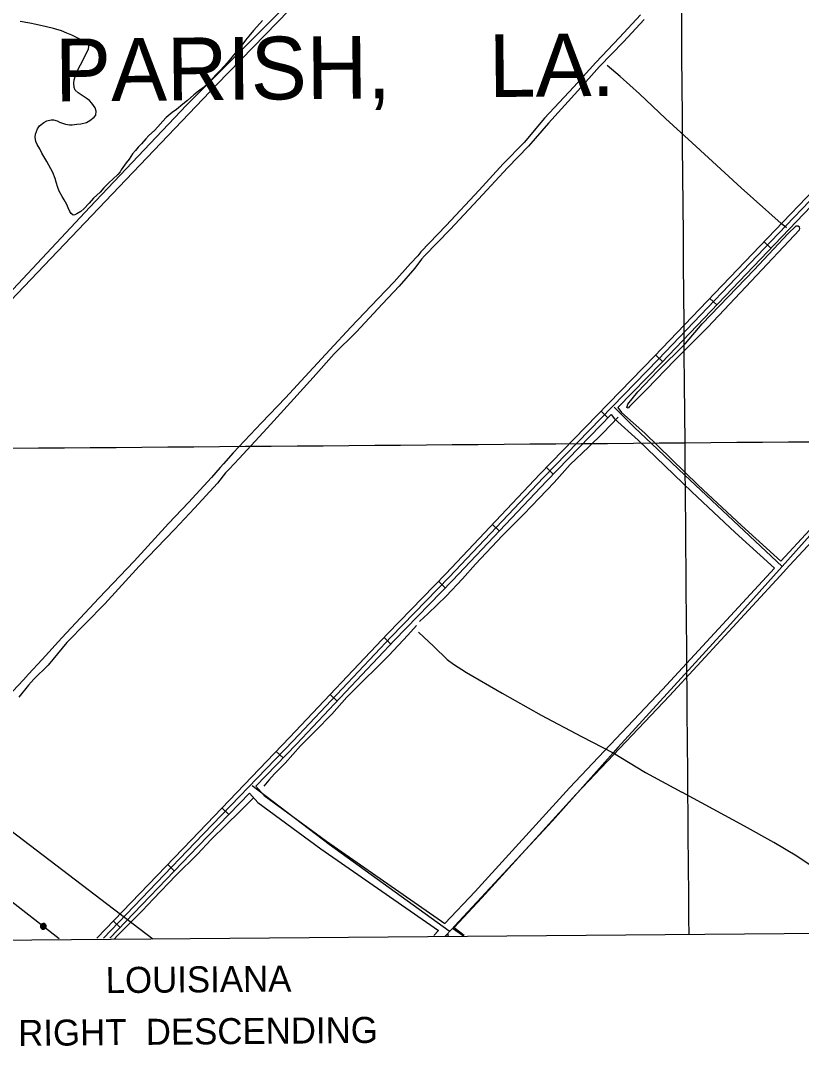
# Model space of a CAD drawing. Extents: x 3567028 to 3605064, y 510945 to 536587.
# Drawn here: x 3574338 to 3576829, y 520524 to 523799 of the extents above; entities that cross this region are included whole.
import ezdxf

# ---------------------------------------------------------------- set-up
doc = ezdxf.new("R2010")
doc.units = 0
for name, color, linetype in [('V-ANNO-SYMB', 7, 'Continuous'), ('V-DTCH-CNTR', 7, 'Continuous'), ('V-GRID-MAJR', 7, 'Continuous'), ('V-ROAD-CNTR', 7, 'Continuous'), ('V-SITE-VEGE', 7, 'Continuous'), ('V-TOPO-GNAM-IDEN', 7, 'Continuous'), ('V-TOPO-SHOR', 7, 'Continuous'), ('V-UTIL-LINE', 7, 'Continuous')]:
    doc.layers.add(name, color=color, linetype=linetype)

msp = doc.modelspace()

# ---------------------------------------------------------------- linework, layer by layer
at = {"layer": 'V-ANNO-SYMB'}
msp.add_lwpolyline([(3573993.849999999, 520864.2060000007), (3584222.1716518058, 520950.4852926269), (3584258.326675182, 516664.3443523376), (3574030.0050233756, 516578.06505971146)], close=True, dxfattribs=at)
at = {"layer": 'V-DTCH-CNTR'}
msp.add_line((3576766.512, 522057.518), (3576507.907, 522301.001), dxfattribs=at)
for points in [[(3575272.197, 523912.547), (3574963.824, 523594.47000000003), (3574652.1350000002, 523268.711), (3574434.7090000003, 523039.884), (3574158.173, 522750.479)], [(3576480.1550000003, 523408.32800000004), (3576395.21, 523486.164), (3576311.4960000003, 523565.17), (3576249.933, 523619.58900000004), (3576208.881, 523655.47000000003)], [(3576780.699, 523137.099), (3576763.735, 523151.05), (3576636.673, 523265.183), (3576480.1550000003, 523408.32800000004)], [(3576507.907, 522301.001), (3576456.1380000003, 522349.364), (3576370.538, 522431.19), (3576294.6, 522502.229), (3576253.568, 522543.678), (3576231.6240000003, 522566.137)], [(3576891.08, 522197.31), (3576766.512, 522057.518), (3576602.742, 521873.731)], [(3576602.742, 521873.731), (3576242.65, 521480.895), (3576227.649, 521464.05700000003), (3576034.416, 521247.161), (3575722.44, 520910.536), (3575715.745, 520903.609), (3575691.5025060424, 520878.5262631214)], [(3575607.162, 521848.358), (3575656.271, 521802.599), (3575698.487, 521761.70300000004), (3575718.549, 521745.962), (3575759.9960000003, 521720.29600000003), (3575873.492, 521653.534), (3575998.0330000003, 521584.137), (3576127.285, 521515.787), (3576227.649, 521464.05700000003), (3576330.696, 521400.493), (3576447.299, 521337.767)], [(3575704.946, 520895.462), (3575322.296, 521171.37700000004), (3575076.65, 521358.61100000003)], [(3577176.7598850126, 520891.0549027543), (3576813.44, 521133.919), (3576740.923, 521177.941), (3576647.182, 521230.054), (3576447.299, 521337.767)], [(3575750.240283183, 520879.02173579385), (3575715.745, 520903.609)]]:
    msp.add_lwpolyline(points, dxfattribs=at)
at = {"layer": 'V-GRID-MAJR'}
for points in [[(3576470.071, 520885.094), (3576457.305, 522452.36100000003), (3576407.9390000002, 528513.132), (3576358.572, 534573.9180000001), (3576358.556, 534575.836)], [(3571178.42, 522409.74700000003), (3576457.305, 522452.36100000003), (3581736.185, 522495.743), (3587015.058, 522539.892), (3592293.9250000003, 522584.81), (3597572.785, 522630.495), (3602851.6380000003, 522676.94800000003), (3602851.639, 522676.94800000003)]]:
    msp.add_spline(points, degree=3, dxfattribs=at)
at = {"layer": 'V-ROAD-CNTR'}
for p, q in [((3576709.3555428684, 523093.30678717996), (3576731.045499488, 523072.58182863)), ((3576536.648888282, 522912.55214869), (3576558.338844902, 522891.82719014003)), ((3576363.941233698, 522731.7985101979), (3576385.6321903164, 522711.0735516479)), ((3576189.71058216, 522552.70586838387), (3576211.2095391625, 522531.78191023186)), ((3576015.3479308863, 522373.547226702), (3576036.846887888, 522352.62426854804)), ((3575843.098275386, 522192.06658966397), (3575864.8932317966, 522171.451630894)), ((3575671.134619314, 522010.87095205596), (3575692.665576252, 521989.98099383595)), ((3575497.08196742, 521831.12631154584), (3575518.899923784, 521810.5353527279)), ((3575325.4923106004, 521649.31067517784), (3575347.310266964, 521628.71971635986)), ((3575153.595654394, 521467.97403785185), (3575175.2276111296, 521447.1880794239)), ((3574980.376000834, 521287.712398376), (3575002.006957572, 521266.92543995)), ((3574807.134347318, 521107.4757588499), (3574828.759304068, 521086.68280043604)), ((3574633.859693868, 520927.26711926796), (3574655.484650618, 520906.4741608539))]:
    msp.add_line(p, q, dxfattribs=at)
for points in [[(3574581.1387993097, 520872.43722892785), (3574883.1521952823, 521186.5356007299), (3575196.068569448, 521512.17494945), (3575509.283943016, 521844.0552856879), (3575693.7835740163, 522034.2149053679), (3575994.519972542, 522352.14626950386), (3576360.3542408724, 522728.04351770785), (3576744.320472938, 523129.9007139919), (3577117.8967257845, 523519.352935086), (3577438.131085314, 523854.85126408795), (3577798.974363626, 524225.0515236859), (3578082.2187971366, 524526.2789212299), (3578344.7362721, 524802.455368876), (3578657.423646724, 525128.15771747), (3579015.3569308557, 525502.5049687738), (3579188.382584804, 525680.6326125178), (3579279.317402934, 525781.6574104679), (3579444.605072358, 525937.602098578), (3579516.507928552, 526007.5759586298)], [(3579526.96890763, 525996.82598013), (3579454.9830516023, 525926.77112024), (3579290.0563814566, 525771.167431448), (3579199.3405628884, 525670.3856330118), (3579026.157909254, 525492.0959895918), (3578668.254625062, 525117.780738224), (3578355.5822504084, 524792.0943895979), (3578093.1187753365, 524515.97394184), (3577809.8093419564, 524214.67754443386), (3577448.927063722, 523844.43728491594), (3577128.7347041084, 523508.9829558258), (3576755.1554512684, 523119.5277347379), (3576371.1522192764, 522717.63153853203), (3576005.3439508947, 522341.7612902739), (3575704.615552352, 522023.83792612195), (3575520.12192134, 521833.6843064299), (3575206.931547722, 521501.82997014), (3574893.966173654, 521176.1406215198), (3574602.11875735, 520872.6142285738)], [(3576243.086475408, 522564.5368447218), (3576381.95019768, 522707.219559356), (3576765.990429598, 523109.1547554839), (3577139.5726824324, 523498.61297656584), (3577470.631020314, 523845.45128288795)], [(3576762.5674364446, 522074.2708252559), (3576855.170251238, 522174.6496244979), (3577308.954343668, 522667.0216397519)], [(3576790.6233803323, 522060.43885291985), (3576877.2262071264, 522154.31366517), (3577331.074299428, 522646.75768027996)], [(3576243.086475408, 522564.5368447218), (3576254.5804524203, 522549.1418755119), (3576328.677304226, 522482.70800837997), (3576499.0629634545, 522317.54533870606), (3576637.66968624, 522188.09359761), (3576762.5684364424, 522074.27182525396)], [(3575088.530784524, 521356.967259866), (3575217.7945259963, 521491.48499082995), (3575530.959899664, 521823.31332717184), (3575715.4475306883, 522013.4609468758), (3576016.167929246, 522331.376311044), (3576221.9005177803, 522542.7678882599)], [(3576221.9005177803, 522542.7678882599), (3576232.3304969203, 522528.79991619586), (3576308.21534515, 522460.7600522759), (3576478.3830048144, 522295.811382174), (3576617.327726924, 522166.04364170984), (3576742.2254771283, 522052.221869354)], [(3576760.2034411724, 522027.46491886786), (3576790.6233803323, 522060.43885291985)], [(3575691.4965785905, 520919.1991354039), (3575787.3753868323, 521021.84593010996), (3576088.2987849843, 521351.841270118), (3576385.872189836, 521665.9456419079), (3576742.2254771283, 522052.22086935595)], [(3575720.898519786, 520906.727160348), (3575809.4213427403, 521001.4999708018), (3576110.2727410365, 521331.41531096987), (3576407.7881460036, 521645.457682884), (3576760.2034411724, 522027.46491886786)], [(3575088.530784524, 521356.967259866), (3575114.9397317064, 521327.8923180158), (3575313.281335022, 521181.492610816), (3575691.4965785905, 520919.1991354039)], [(3574623.0977153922, 520872.79122822), (3574904.780152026, 521165.7456423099), (3575067.696826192, 521335.2853032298)], [(3575067.696826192, 521335.2853032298), (3575094.7317721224, 521305.5203627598), (3575295.8213699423, 521157.092659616), (3575670.7996199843, 520897.04217971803)], [(3575656.288649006, 520881.50621078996), (3575670.7996199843, 520897.04217971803)], [(3575697.66656625, 520881.85521009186), (3575700.33156092, 520884.70920438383)], [(3575700.33156092, 520884.70920438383), (3575703.9525536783, 520881.908209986)], [(3575720.898519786, 520906.727160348), (3575752.4624566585, 520882.3182091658)]]:
    msp.add_lwpolyline(points, dxfattribs=at)
at = {"layer": 'V-SITE-VEGE'}
for p, q in [((3574367.233, 523790.087), (3574336.4990000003, 523795.482)), ((3575109.0870000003, 523798.885), (3575091.953, 523778.1839999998)), ((3574387.697, 523785.53899999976), (3574367.233, 523790.08699999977)), ((3574420.684, 523778.938), (3574387.697, 523785.53899999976)), ((3574442.829, 523773.20300000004), (3574420.684, 523778.938)), ((3574468.933, 523765.6439999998), (3574442.829, 523773.20299999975)), ((3574485.321, 523758.3469999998), (3574468.933, 523765.6439999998)), ((3575081.35, 523766.4609999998), (3575066.005, 523748.572)), ((3575091.953, 523778.1839999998), (3575081.35, 523766.4609999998)), ((3574501.15, 523751.634), (3574485.321, 523758.3469999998)), ((3574523.162, 523740.755), (3574501.15, 523751.634)), ((3574536.15, 523734.691), (3574523.162, 523740.755)), ((3574549.651, 523726.325), (3574536.15, 523734.691)), ((3575055.367, 523735.705), (3575039.9790000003, 523716.103)), ((3575066.005, 523748.572), (3575055.367, 523735.705)), ((3574538.579, 523675.729), (3574548.87, 523697.184)), ((3574548.87, 523697.184), (3574554.275, 523706.7599999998)), ((3574554.656, 523721.045), (3574549.651, 523726.325)), ((3574554.275, 523706.7599999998), (3574555.6780000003, 523716.443)), ((3574555.6780000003, 523716.443), (3574554.656, 523721.045)), ((3575039.9790000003, 523716.103), (3575011.622, 523681.979)), ((3574519.8910000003, 523639.6349999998), (3574538.579, 523675.729)), ((3574997.436, 523664.63300000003), (3574975.639, 523640.62599999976)), ((3575011.622, 523681.979), (3574997.436, 523664.63300000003)), ((3574513.813, 523626.0729999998), (3574519.8910000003, 523639.6349999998)), ((3574975.639, 523640.62599999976), (3574960.9280000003, 523625.0079999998)), ((3574507.38, 523599.371), (3574508.7830000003, 523609.054)), ((3574508.713, 523585.03899999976), (3574507.38, 523599.371)), ((3574508.7830000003, 523609.054), (3574513.813, 523626.0729999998)), ((3574945.0270000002, 523607.711), (3574920.9760000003, 523584.906)), ((3574960.9280000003, 523625.0079999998), (3574945.0270000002, 523607.711)), ((3574511.929, 523576.9499999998), (3574508.713, 523585.03899999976)), ((3574521.399, 523567.547), (3574511.929, 523576.9499999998)), ((3574547.271, 523551.419), (3574521.399, 523567.5469999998)), ((3574905.227, 523573.319), (3574890.608, 523561.13099999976)), ((3574920.9760000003, 523584.906), (3574905.227, 523573.319)), ((3574557.914, 523543.1289999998), (3574547.271, 523551.419)), ((3574565.144, 523535.504), (3574557.914, 523543.1289999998)), ((3574575.589, 523519.788), (3574565.144, 523535.504)), ((3574855.532, 523532.332), (3574835.062, 523515.151)), ((3574870.708, 523543.934), (3574855.532, 523532.332)), ((3574890.608, 523561.13099999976), (3574870.708, 523543.934)), ((3574579.3140000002, 523509.39400000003), (3574575.589, 523519.788)), ((3574577.821, 523496.283), (3574579.3140000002, 523509.39400000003)), ((3574821.072, 523505.233), (3574801.776, 523489.164)), ((3574835.062, 523515.151), (3574821.072, 523505.233)), ((3574398.5270000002, 523462.757), (3574411.958, 523473.262)), ((3574411.958, 523473.262), (3574421.825, 523478.717)), ((3574421.825, 523478.717), (3574435.645, 523482.3509999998)), ((3574435.645, 523482.3509999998), (3574443.073, 523482.15400000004)), ((3574443.073, 523482.15400000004), (3574454.4250000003, 523478.992)), ((3574454.4250000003, 523478.992), (3574462.316, 523474.777)), ((3574462.316, 523474.777), (3574471.937, 523471.091)), ((3574471.937, 523471.091), (3574481.592, 523468.545)), ((3574481.592, 523468.545), (3574494.115, 523466.49700000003)), ((3574494.115, 523466.49700000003), (3574502.113, 523466.284)), ((3574502.113, 523466.284), (3574517.589, 523467.58400000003)), ((3574517.589, 523467.58400000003), (3574530.203, 523468.9649999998)), ((3574530.203, 523468.9649999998), (3574548.055, 523473.6339999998)), ((3574548.055, 523473.634), (3574559.094, 523480.1999999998)), ((3574559.094, 523480.1999999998), (3574573.082, 523490.12099999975)), ((3574573.082, 523490.121), (3574577.821, 523496.283)), ((3574791.169, 523477.439), (3574775.254, 523459.56700000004)), ((3574801.776, 523489.164), (3574791.169, 523477.439)), ((3574384.977, 523426.522), (3574385.239, 523436.2379999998)), ((3574385.239, 523436.2379999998), (3574391.981, 523453.21199999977)), ((3574391.981, 523453.21199999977), (3574398.5270000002, 523462.757)), ((3574747.08, 523432.302), (3574737.649, 523421.68699999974)), ((3574764.664, 523448.413), (3574747.08, 523432.302)), ((3574775.254, 523459.56700000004), (3574764.664, 523448.413)), ((3574386.915, 523413.32099999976), (3574384.977, 523426.522)), ((3574390.656, 523403.501), (3574386.915, 523413.32099999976)), ((3574399.418, 523388.9719999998), (3574390.656, 523403.501)), ((3574723.4790000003, 523404.91399999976), (3574713.491, 523394.887)), ((3574737.649, 523421.68699999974), (3574723.4790000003, 523404.91399999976)), ((3574405.9220000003, 523375.6439999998), (3574399.418, 523388.9719999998)), ((3574421.808, 523349.495), (3574405.9220000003, 523375.6439999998)), ((3574695.184, 523373.075), (3574683.8850000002, 523356.79600000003)), ((3574704.615, 523383.688), (3574695.184, 523373.075)), ((3574713.491, 523394.887), (3574704.615, 523383.688)), ((3574440.29, 523313.5459999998), (3574421.808, 523349.495)), ((3574674.992, 523345.0239999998), (3574664.298, 523329.873)), ((3574683.8850000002, 523356.79600000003), (3574674.992, 523345.0239999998)), ((3574448.357, 523294.463), (3574440.29, 523313.5459999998)), ((3574648.274, 523307.998), (3574631.862, 523292.999)), ((3574655.932, 523316.37), (3574648.274, 523307.998)), ((3574657.752, 523320.325), (3574655.932, 523316.37)), ((3574658.957, 523322.58), (3574657.752, 523320.325)), ((3574664.298, 523329.873), (3574658.957, 523322.58)), ((3574451.48, 523282.945), (3574448.357, 523294.463)), ((3574456.751, 523266.221), (3574451.48, 523282.945)), ((3574620.133, 523281.876), (3574603.089, 523264.603)), ((3574631.862, 523292.999), (3574620.133, 523281.876)), ((3574461.017, 523254.67), (3574456.751, 523266.221)), ((3574470.274, 523237.27), (3574461.017, 523254.67)), ((3574476.873, 523227.375), (3574470.274, 523237.27)), ((3574591.309, 523251.76599999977), (3574570.764, 523231.7329999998)), ((3574603.089, 523264.603), (3574591.309, 523251.76599999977)), ((3574485.0300000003, 523211.718), (3574476.873, 523227.375)), ((3574489.9, 523201.29499999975), (3574485.0300000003, 523211.718)), ((3574556.639, 523216.67), (3574539.5640000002, 523198.2539999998)), ((3574570.764, 523231.7329999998), (3574556.639, 523216.67)), ((3574494.721, 523189.159), (3574489.9, 523201.29499999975)), ((3574499.7120000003, 523183.308), (3574494.721, 523189.159)), ((3574505.289, 523178.014), (3574499.7120000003, 523183.308)), ((3574511.034, 523179.003), (3574505.289, 523178.014)), ((3574517.409, 523182.26300000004), (3574511.034, 523179.003)), ((3574529.6210000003, 523189.9429999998), (3574517.409, 523182.26300000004)), ((3574539.5640000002, 523198.2539999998), (3574529.6210000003, 523189.9429999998))]:
    msp.add_line(p, q, dxfattribs=at)
at = {"layer": 'V-TOPO-SHOR'}
for points in [[(3576575.45, 525298.21), (3576367.716, 525083.11), (3575881.525, 524564.678), (3575486.863, 524157.23000000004), (3575247.163, 523908.799), (3574867.22, 523528.928), (3574558.6410000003, 523203.091), (3574176.401, 522795.31200000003), (3573819.748, 522414.82), (3573608.019, 522221.518), (3573431.1520000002, 522060.041), (3573301.112, 521946.52900000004), (3573297.012, 521942.949), (3573249.793, 521901.731), (3573099.654, 521748.8), (3572711.327, 521345.846), (3572453.0270000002, 521099.474)], [(3576315.219, 523817.18), (3576247.881, 523744.61100000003), (3576173.207, 523664.50200000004), (3576102.1780000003, 523587.272), (3576008.548, 523487.44200000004), (3575944.054, 523410.038), (3575876.826, 523341.628), (3575800.276, 523258.00200000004), (3575695.007, 523145.393), (3575614.265, 523060.688), (3575605.006, 523047.847), (3575581.7770000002, 523024.074), (3575529.674, 522965.378), (3575478.308, 522912.01300000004), (3575391.434, 522820.33), (3575324.722, 522748.933), (3575257.995, 522676.944), (3575183.273, 522595.053), (3575106.848, 522516.18), (3575015.704, 522420.446), (3574985.6410000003, 522385.552), (3574974.019, 522373.371), (3574946.426, 522341.981), (3574873.536, 522261.824), (3574809.311, 522194.525), (3574700.287, 522074.881), (3574587.748, 521957.11100000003), (3574469.605, 521829.973), (3574407.132, 521761.439), (3574363.664, 521714.408), (3574347.128, 521696.406), (3574312.859, 521659.83900000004)], [(3576327.292, 523801.398), (3576261.191, 523730.58), (3576184.7800000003, 523652.302), (3576114.9250000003, 523574.445), (3576021.808, 523471.62700000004), (3575958.005, 523397.77400000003), (3575890.7770000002, 523329.367), (3575812.382, 523243.408), (3575707.754, 523132.566), (3575625.824, 523047.892), (3575616.626, 523037.429), (3575595.65, 523008.83900000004), (3575545.362, 522951.284), (3575492.132, 522894.994), (3575408.279, 522805.018), (3575338.657, 522736.076), (3575270.645, 522660.552), (3575198.3510000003, 522580.381), (3575124.24, 522499.06700000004), (3575034.847, 522402.098), (3575003.0330000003, 522368.441), (3574992.004, 522356.24100000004), (3574965.571, 522323.63300000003), (3574892.6780000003, 522243.476), (3574828.453, 522176.177), (3574715.911, 522058.409), (3574606.89, 521938.76300000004), (3574485.886, 521815.864), (3574426.275, 521743.091), (3574380.49, 521698.50200000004), (3574363.332, 521679.326), (3574332.002, 521641.49100000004)], [(3576529.796, 522820.66000000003), (3576667.926, 522967.629), (3576822.415, 523131.063), (3576823.899, 523135.925), (3576821.88, 523140.152), (3576818.4390000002, 523143.007), (3576810.747, 523142.44800000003), (3576786.583, 523119.13800000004), (3576677.656, 523003.77), (3576511.8310000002, 522831.45900000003)], [(3576529.796, 522820.66000000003), (3576425.215, 522715.18200000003), (3576335.038, 522623.368), (3576280.323, 522567.474), (3576276.092, 522562.321), (3576271.4760000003, 522564.783), (3576272.1380000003, 522567.691), (3576275.2770000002, 522575.799), (3576306.7260000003, 522614.75200000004), (3576369.3030000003, 522680.384), (3576458.805, 522768.707), (3576511.8310000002, 522831.45900000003)], [(3576243.631, 522533.719), (3576195.714, 522484.08400000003), (3576148.879, 522438.514), (3576090.461, 522382.72000000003), (3576039.411, 522325.169), (3575992.461, 522275.315), (3575943.542, 522224.729), (3575875.454, 522157.098), (3575788.787, 522065.384), (3575746.987, 522018.514), (3575695.218, 521963.322), (3575638.382, 521908.268), (3575610.394, 521882.287)], [(3575600.701, 521869.67100000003), (3575572.596, 521839.20900000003), (3575512.373, 521774.101), (3575477.108, 521738.37), (3575427.071, 521689.765), (3575378.214, 521641.518), (3575330.754, 521586.994), (3575279.046, 521534.143), (3575230.58, 521485.886), (3575182.327, 521430.994), (3575147.892, 521397.19), (3575129.399, 521376.224), (3575113.309, 521357.733)], [(3575080.105, 521318.825), (3575036.458, 521275.901), (3574993.6240000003, 521234.128), (3574945.578, 521187.03), (3574901.839, 521140.598), (3574833.35, 521072.588), (3574762.358, 520998.403), (3574725.85, 520959.972), (3574647.3200000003, 520880.91500000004), (3574636.396636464, 520869.6260944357)]]:
    msp.add_lwpolyline(points, dxfattribs=at)
at = {"layer": 'V-UTIL-LINE'}
for points in [[(3571168.381265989, 523664.63363683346), (3572276.002, 522753.93200000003), (3573343.436, 521946.609), (3573807.8510000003, 521595.13300000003), (3574759.5604565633, 520870.6650221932)], [(3571166.8256279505, 523506.547960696), (3571487.5899864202, 523245.83448212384), (3572092.232777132, 522754.539464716), (3572633.824693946, 522309.6463545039), (3573265.422430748, 521804.0583656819), (3574460.683040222, 520871.4212309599)], [(3574353.118255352, 520955.352063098), (3574379.9242017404, 520934.43610492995)], [(3574410.6711402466, 520910.4441529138), (3574410.8361399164, 520913.3171471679), (3574408.8571438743, 520912.09314961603), (3574408.7691440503, 520909.3491551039), (3574411.262139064, 520907.8141581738), (3574413.4771346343, 520910.3911530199), (3574413.0171355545, 520915.0561436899), (3574408.865143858, 520916.04114171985), (3574404.961151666, 520913.1411475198), (3574405.294151, 520908.5741566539), (3574408.138145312, 520905.1251635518), (3574412.960135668, 520905.25916328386), (3574416.595128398, 520909.3941550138), (3574416.208129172, 520917.54013872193), (3574413.071135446, 520919.118135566), (3574409.5691424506, 520919.3771350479), (3574406.2341491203, 520918.2751372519), (3574403.576154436, 520915.98114184), (3574401.9971575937, 520912.844148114), (3574401.73915811, 520909.342155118), (3574402.8411559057, 520906.007161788), (3574405.1351513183, 520903.349167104), (3574408.271145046, 520901.77017026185), (3574411.77413804, 520901.51217077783), (3574415.108131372, 520902.61416857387), (3574417.767126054, 520904.908163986), (3574419.345122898, 520908.0441577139), (3574419.6041223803, 520911.547150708), (3574418.5021245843, 520914.88114403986), (3574416.208129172, 520917.54013872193)], [(3574441.41907875, 520886.45320089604), (3574460.683040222, 520871.4212309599)]]:
    msp.add_lwpolyline(points, dxfattribs=at)

# ---------------------------------------------------------------- texts
at = {"layer": 'V-ANNO-SYMB'}
for s, p in [('LOUISIANA', (3574609.739138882, 520697.34745277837)), ('RIGHT  DESCENDING  ', (3574330.683986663, 520528.85795172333))]:
    msp.add_text(s, height=82.99982600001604, rotation=0.4999974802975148, dxfattribs=at).set_placement(p)
at = {"layer": 'V-TOPO-GNAM-IDEN'}
for s, rotation, p in [('PARISH,', 0.554988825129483, (3574448.87626618, 523540.1399393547)), ('LA.', 0.5549888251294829, (3575832.4925534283, 523554.42810380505))]:
    msp.add_text(s, height=199.99959800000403, rotation=rotation, dxfattribs=at).set_placement(p)

doc.saveas('drawing.dxf')
